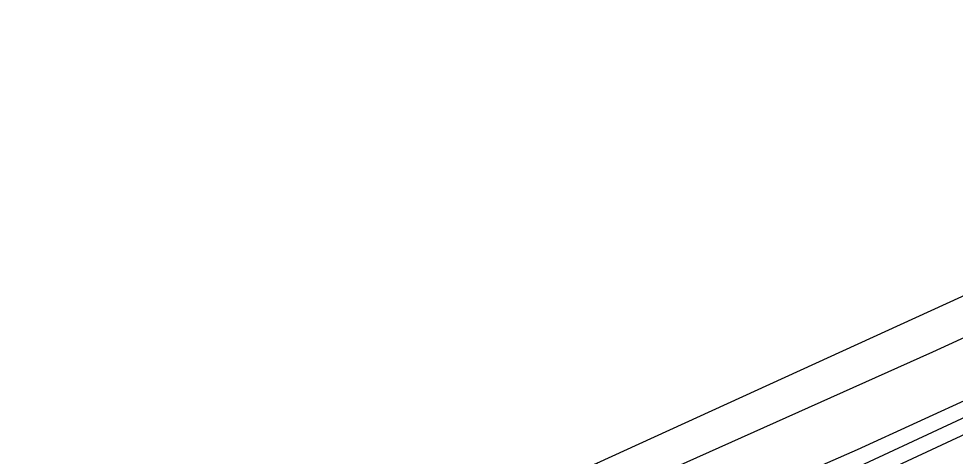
# Model space of a CAD drawing. Extents: x -264070 to -262271, y -1238894 to -1238141.
# Drawn here: x -263683.6 to -263584, y -1238448.1 to -1238401.6 of the extents above; entities that cross this region are included whole.
import ezdxf

# ---------------------------------------------------------------- set-up
doc = ezdxf.new("R2010")
doc.units = 0
for name, color, linetype in [('body_kn', 7, 'Continuous'), ('katuz_linie', 7, 'Continuous'), ('kladpar_hranice', 7, 'Continuous'), ('kladpar_plochy', 7, 'Continuous'), ('tarchy_linie', 7, 'Continuous'), ('zappar_hrandruhpozemk', 7, 'Continuous'), ('zuob_linie', 7, 'Continuous'), ('zuob_plochy', 7, 'Continuous')]:
    doc.layers.add(name, color=color, linetype=linetype)

msp = doc.modelspace()

# ---------------------------------------------------------------- linework, layer by layer
at = {"layer": 'body_kn'}
for p, q in [((-263586.43, -1238437.07), (-263586.43, -1238437.07)), ((-263594.41, -1238447.41), (-263594.41, -1238447.41))]:
    msp.add_line(p, q, dxfattribs=at)
at = {"layer": 'katuz_linie'}
msp.add_lwpolyline([(-263684.33, -1238477.36), (-263682.2, -1238476.44), (-263679.52, -1238475.2), (-263628.9, -1238451.8), (-263628.29, -1238451.52), (-263622.35, -1238448.99), (-263622.11, -1238448.88), (-263524.87, -1238404.43)], dxfattribs=at)
at = {"layer": 'kladpar_hranice'}
msp.add_lwpolyline([(-263684.33, -1238477.36), (-263682.2, -1238476.44), (-263679.52, -1238475.2), (-263628.9, -1238451.8), (-263628.05, -1238453.68), (-263627.55, -1238455.48), (-263627.47, -1238457.14), (-263627.73, -1238459.35), (-263628.73, -1238461.25), (-263630.16, -1238462.76), (-263631.72, -1238464.15), (-263611.06, -1238454.73), (-263612.26, -1238454.94), (-263614.4, -1238455.12), (-263616.47, -1238454.7), (-263618.51, -1238453.72), (-263620.22, -1238452.19), (-263621.31, -1238450.63), (-263622.11, -1238448.88), (-263524.87, -1238404.43)], dxfattribs=at)
at = {"layer": 'kladpar_plochy'}
msp.add_lwpolyline([(-263684.33, -1238477.36), (-263682.2, -1238476.44), (-263679.52, -1238475.2), (-263628.9, -1238451.8), (-263628.05, -1238453.68), (-263627.55, -1238455.48), (-263627.47, -1238457.14), (-263627.73, -1238459.35), (-263628.73, -1238461.25), (-263630.16, -1238462.76), (-263631.72, -1238464.15), (-263611.06, -1238454.73), (-263612.26, -1238454.94), (-263614.4, -1238455.12), (-263616.47, -1238454.7), (-263618.51, -1238453.72), (-263620.22, -1238452.19), (-263621.31, -1238450.63), (-263622.11, -1238448.88), (-263524.87, -1238404.43)], dxfattribs=at)
at = {"layer": 'tarchy_linie'}
for points in [[(-264057.8, -1238661.22), (-263991.75, -1238634.81), (-263953.59, -1238615.83), (-263902.45, -1238592.17), (-263894.88, -1238589.22), (-263890.52, -1238587.61), (-263805.72, -1238548.49), (-263694.23, -1238497.41), (-263693.7, -1238498.42), (-263678.65, -1238491.83), (-263679.23, -1238490.22), (-263678.17, -1238489.62), (-263617.23, -1238461.76), (-263560.94, -1238435.5), (-263453.59, -1238385.71), (-263376.05, -1238350.16), (-263329.88, -1238328.77)], [(-263684.33, -1238477.36), (-263682.94, -1238476.76), (-263681.74, -1238479.13), (-263678.66, -1238484.45), (-263677.4, -1238487.45), (-263617.93, -1238460.26), (-263561.63, -1238434), (-263454.28, -1238384.21)]]:
    msp.add_lwpolyline(points, dxfattribs=at)
at = {"layer": 'zappar_hrandruhpozemk'}
for p, q in [((-263544.84, -1238417.98), (-263586.43, -1238437.07)), ((-263594.41, -1238447.41), (-263565.75, -1238434.26)), ((-263586.43, -1238437.07), (-263620.22, -1238452.19)), ((-263611.06, -1238454.73), (-263594.41, -1238447.41))]:
    msp.add_line(p, q, dxfattribs=at)
at = {"layer": 'zuob_linie'}
msp.add_lwpolyline([(-263684.33, -1238477.36), (-263682.2, -1238476.44), (-263679.52, -1238475.2), (-263628.9, -1238451.8), (-263628.29, -1238451.52), (-263622.35, -1238448.99), (-263622.11, -1238448.88), (-263524.87, -1238404.43)], dxfattribs=at)
at = {"layer": 'zuob_plochy'}
msp.add_lwpolyline([(-263684.33, -1238477.36), (-263682.2, -1238476.44), (-263679.52, -1238475.2), (-263628.9, -1238451.8), (-263628.29, -1238451.52), (-263622.35, -1238448.99), (-263622.11, -1238448.88), (-263524.87, -1238404.43)], dxfattribs=at)

doc.saveas('drawing.dxf')
